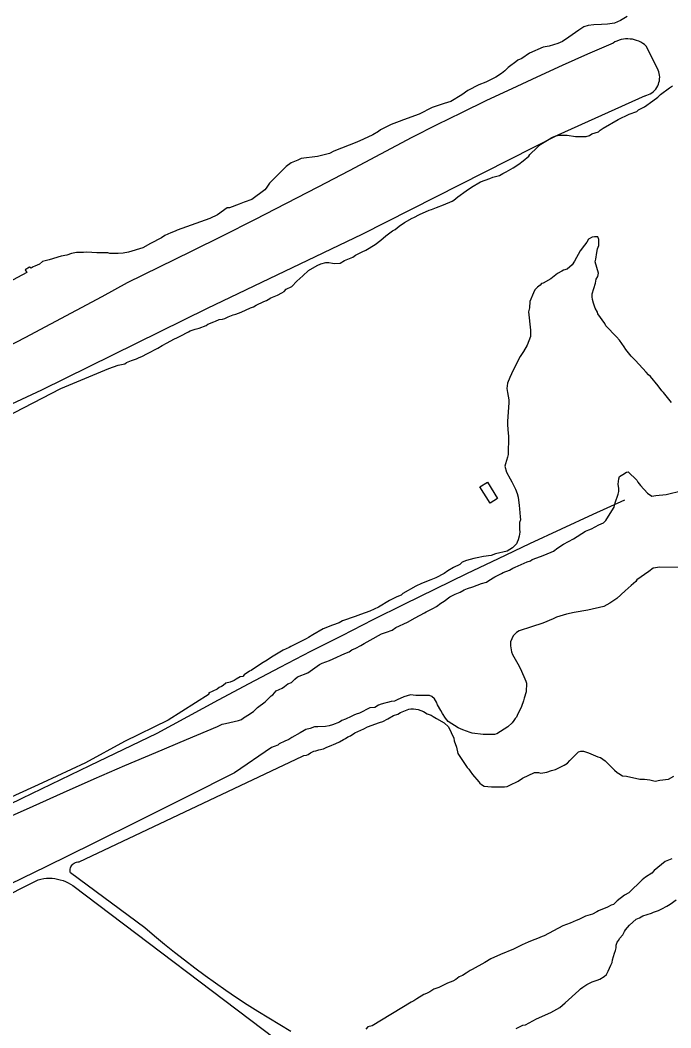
# Model space of a CAD drawing. Extents: x 3684037 to 3722149, y 433263 to 459021.
# Drawn here: x 3710994 to 3711769, y 447115 to 448315 of the extents above; entities that cross this region are included whole.
import ezdxf

# ---------------------------------------------------------------- set-up
doc = ezdxf.new("R2010")
doc.units = 0
for name, color, linetype in [('V-BLDG-OTLN', 7, 'Continuous'), ('V-DTCH-CNTR', 7, 'Continuous'), ('V-SITE-VEGE', 7, 'Continuous')]:
    doc.layers.add(name, color=color, linetype=linetype)

msp = doc.modelspace()

# ---------------------------------------------------------------- linework, layer by layer
at = {"layer": 'V-BLDG-OTLN'}
msp.add_lwpolyline([(3711551.2, 447764.7), (3711563.1, 447745.4), (3711554, 447739.7), (3711541.9, 447759.3)], close=True, dxfattribs=at)
at = {"layer": 'V-DTCH-CNTR'}
for points in [[(3711738.8, 448225.3), (3711740.9, 448225.9), (3711743, 448226.7), (3711744.9, 448227.7), (3711746.7, 448228.9), (3711748.4, 448230.2), (3711750, 448231.7), (3711751.4, 448233.4), (3711752.7, 448235.1), (3711753.8, 448237), (3711754.7, 448239), (3711755.3, 448241.1), (3711755.8, 448243.2), (3711756.1, 448245.4), (3711756.2, 448247.5), (3711756, 448249.7), (3711755.7, 448251.8), (3711755.1, 448253.9), (3711754.4, 448256), (3711753.4, 448257.9), (3711740.1, 448284.6), (3711738.1, 448286.3), (3711735.9, 448287.8), (3711733.6, 448289.2), (3711731.2, 448290.3), (3711728.7, 448291.3), (3711726.2, 448292), (3711723.6, 448292.6), (3711720.9, 448292.9), (3711718.3, 448293.1), (3711715.6, 448293), (3711713, 448292.7), (3711710.4, 448292.2), (3711707.8, 448291.5), (3711705.3, 448290.6), (3711702.9, 448289.5), (3711700.6, 448288.2), (3711670.3, 448274.9), (3711640, 448261.4), (3711609.9, 448247.7), (3711579.9, 448233.7), (3711550, 448219.6), (3711520.2, 448205.2), (3711490.5, 448190.6), (3711460.9, 448175.8), (3711423.7, 448155.8), (3711386.3, 448136), (3711348.8, 448116.3), (3711311.2, 448096.9), (3711273.5, 448077.6), (3711235.7, 448058.6), (3711197.9, 448039.7), (3711159.9, 448021.1), (3711121.8, 448002.6), (3711091.5, 447985.9), (3711061, 447969.4), (3711030.4, 447953.1), (3710999.7, 447936.9), (3710968.9, 447921)], [(3711738.8, 448225.3), (3711634.9, 448178.5), (3711401.4, 448059.9), (3711217.1, 447971.7), (3711019.4, 447874.3), (3710839.7, 447790.6), (3710653.5, 447694.4), (3710450.6, 447591.8), (3710296, 447511.3), (3710263, 447494.2)], [(3711714.2, 447743.5), (3711676.4, 447726.3), (3711638.7, 447709), (3711601.1, 447691.4), (3711563.6, 447673.6), (3711526.1, 447655.6), (3711488.8, 447637.5), (3711451.5, 447619.1), (3711414.4, 447600.6), (3711377.3, 447581.8), (3711340.3, 447562.9), (3711303.5, 447543.8), (3711266.7, 447524.5), (3711230, 447505), (3711193.5, 447485.3), (3711157, 447465.5), (3711076.6, 447426.8), (3710996.3, 447388), (3710916.1, 447349)]]:
    msp.add_lwpolyline(points, dxfattribs=at)
at = {"layer": 'V-SITE-VEGE'}
for points in [[(3711717.4, 448319.7), (3711709.6, 448315.2), (3711702.4, 448312), (3711693.9, 448310.8), (3711686.7, 448310.3), (3711677.6, 448309.7), (3711671.1, 448309.2), (3711665.9, 448307.3), (3711660, 448303.4), (3711648.1, 448295.1), (3711640.3, 448290), (3711635, 448287.5), (3711624.6, 448284.3), (3711617.4, 448283.1), (3711601.1, 448276.2), (3711591.9, 448269.8), (3711587.3, 448267.9), (3711584.7, 448265.9), (3711577.4, 448260.2), (3711575.5, 448258.9), (3711571.5, 448255), (3711567.6, 448251.8), (3711561, 448247.4), (3711549.2, 448241.6), (3711540.7, 448238.5), (3711527.6, 448231.5), (3711520.4, 448226.4), (3711507.3, 448218.7), (3711499.5, 448216.2), (3711485.1, 448211.2), (3711469.4, 448203.5), (3711451.1, 448196.6), (3711445.9, 448194.7), (3711436.1, 448190.9), (3711423.6, 448184.6), (3711421, 448182.6), (3711414.4, 448178.8), (3711403.3, 448173.7), (3711395.5, 448169.9), (3711368, 448159.2), (3711362.8, 448156.7), (3711348.4, 448152.9), (3711328.9, 448150.6), (3711324.9, 448148.7), (3711317.1, 448145.5), (3711311.2, 448141), (3711291.4, 448121.1), (3711287.4, 448115.3), (3711285.5, 448113.3), (3711270.4, 448101.8), (3711261.2, 448098.7), (3711255.3, 448096.1), (3711243.6, 448091.7), (3711241, 448091.7), (3711229.1, 448083.4), (3711220, 448079), (3711203.6, 448073.3), (3711181.4, 448065.1)], [(3711196.8, 447945.4), (3711202.7, 447947.3), (3711207.3, 447948.5), (3711215.7, 447951.7), (3711217.7, 447953), (3711224.9, 447956.1), (3711226.9, 447956.7), (3711231.4, 447958.6), (3711235.4, 447959.2), (3711238, 447959.9), (3711241.9, 447961.8), (3711247.8, 447964.3), (3711251, 447964.9), (3711257.6, 447967.4), (3711268.7, 447972.5), (3711272, 447973.8), (3711275.3, 447975.7), (3711284.4, 447980.1), (3711287.7, 447981.4), (3711289.7, 447982.7), (3711292.9, 447984.6), (3711300.8, 447987.8), (3711306, 447990.3), (3711308.6, 447992.2), (3711311.3, 447994.8), (3711317.8, 447998), (3711323.8, 448004.4), (3711331, 448010.8), (3711337.6, 448017.2), (3711348, 448023), (3711352.6, 448024.9), (3711358.5, 448026.8), (3711361.8, 448026.7), (3711366.3, 448026), (3711368.9, 448025.3), (3711375.4, 448025.9), (3711380.7, 448029.1), (3711390.5, 448032.9), (3711393.7, 448035.4), (3711401.6, 448039.3), (3711406.2, 448041.2), (3711417.3, 448048.2), (3711423.9, 448053.3), (3711429.8, 448058.4), (3711437.7, 448064.2), (3711441, 448066.1), (3711445.6, 448070), (3711452.1, 448074.4), (3711461.3, 448079.5), (3711463.3, 448080.2), (3711469.8, 448084), (3711481.6, 448089.1), (3711484.2, 448089.7), (3711490.1, 448092.2), (3711498.6, 448095.4), (3711509, 448099.8), (3711511, 448101.1), (3711515.6, 448104.9), (3711525.5, 448112), (3711532, 448116.4), (3711542.5, 448122.8), (3711548.4, 448124.7), (3711553.6, 448126.6), (3711557.5, 448128.5), (3711565.4, 448130.4), (3711569.3, 448132.9), (3711573.2, 448134.8), (3711581.7, 448139.3), (3711588.3, 448143.8), (3711593.6, 448147.6), (3711600.1, 448153.4), (3711601.5, 448155.3), (3711610, 448163.7), (3711614.6, 448167.5), (3711622.5, 448172.6), (3711627.7, 448175.8), (3711632.3, 448177.7), (3711636.9, 448178.3), (3711646, 448178.2), (3711655.7, 448176.8), (3711668.7, 448176.6), (3711672.7, 448177.9), (3711675.3, 448179.8), (3711683.1, 448182.3), (3711685.1, 448184.2), (3711689, 448186.8), (3711706.7, 448197), (3711719.8, 448203.4), (3711729, 448206.5), (3711730.9, 448208.4), (3711734.2, 448210.3), (3711738.1, 448212.2), (3711748, 448219.3), (3711753.9, 448223.8), (3711757.2, 448227), (3711767.7, 448234.7), (3711771.6, 448237.2)], [(3711181.4, 448065.1), (3711178.8, 448063.8), (3711173.6, 448062), (3711166.4, 448058.8), (3711162.4, 448056.2), (3711149.3, 448049.2), (3711140.2, 448044.1), (3711123.2, 448039.1), (3711116.7, 448037.9), (3711110.8, 448037.3), (3711101.1, 448037.4), (3711098.5, 448038.1), (3711085.4, 448038.3), (3711073.7, 448039.1), (3711069.8, 448038.5), (3711061.4, 448038.6), (3711055.5, 448037.3), (3711049.6, 448035.5), (3711043.1, 448034.2), (3711028.7, 448029.8), (3711025.5, 448029.2), (3711020.9, 448028), (3711017, 448024.8), (3711011.7, 448022.2), (3711009.8, 448021.6), (3711007.1, 448019.7), (3711005.2, 448021), (3711000.3, 448017.9), (3711002.3, 448014.8), (3710946.9, 447985.4)], [(3711770.4, 447859.8), (3711760.8, 447871.6), (3711758.8, 447873.6), (3711754.4, 447879.5), (3711745.4, 447890.7), (3711742.8, 447892.7), (3711740.2, 447896), (3711727.4, 447909.8), (3711722.2, 447915), (3711715.8, 447922.9), (3711713.9, 447926.2), (3711708.1, 447934.1), (3711704.9, 447938), (3711692.1, 447951.2), (3711690.8, 447953.8), (3711682.5, 447965.6), (3711681.9, 447967.6), (3711679.3, 447972.2), (3711677.4, 447978), (3711676.2, 447982.6), (3711675.6, 447985.9), (3711675.6, 447989.1), (3711679.7, 448002.1), (3711680.4, 448006.6), (3711682.4, 448009.9), (3711683.1, 448013.8), (3711679.3, 448027.5), (3711680, 448030.7), (3711681.4, 448038.5), (3711682.1, 448043.1), (3711683.5, 448047), (3711683.6, 448054.1), (3711682.3, 448057.4), (3711678.4, 448057.4), (3711675.8, 448056.8), (3711671.2, 448054.3), (3711669.2, 448051), (3711666.5, 448047.2), (3711661.3, 448040.7), (3711654.6, 448028.4), (3711652, 448023.9), (3711646, 448018.8), (3711641.5, 448017.5), (3711639.5, 448016.2), (3711634.3, 448013.7), (3711626.4, 448007.3), (3711617.2, 448002.2), (3711615.2, 448001.6), (3711613.9, 447999.6), (3711610.6, 447997.1), (3711607.3, 447993.9), (3711606, 447990.6), (3711601.3, 447980.3), (3711601.2, 447972.5), (3711599.9, 447967.9), (3711602.2, 447945.8), (3711602.1, 447938.6), (3711598.1, 447928.2), (3711594.1, 447920.5), (3711590.1, 447914.7), (3711581.5, 447898.5), (3711577.5, 447889.4), (3711574.8, 447883), (3711574.1, 447876.5), (3711574.7, 447871.9), (3711576.5, 447862.8), (3711576.5, 447859.5), (3711574.9, 447837.4), (3711574.8, 447833.5), (3711575.4, 447827.6), (3711576, 447819.2), (3711575.7, 447797.7), (3711575, 447794.5), (3711572.3, 447786.7), (3711571.7, 447784.1), (3711573.5, 447776.9), (3711578, 447769), (3711579.9, 447765.1), (3711584.3, 447756.6), (3711586.2, 447751.4), (3711587.5, 447746.8), (3711588.7, 447737), (3711589.3, 447733.1), (3711589.8, 447723.4), (3711590.4, 447720.1), (3711589.1, 447716.9), (3711589, 447709), (3711589.6, 447705.1), (3711588.9, 447700.6), (3711587.5, 447696.1), (3711586.2, 447693.5), (3711585.5, 447691.5), (3711580.9, 447686.4), (3711574.3, 447682.5), (3711560.6, 447679.5)], [(3710976.7, 447842.5), (3711042.6, 447876.5), (3711100, 447900.3), (3711111.1, 447904.1), (3711118.9, 447906), (3711120.9, 447907.3), (3711126.7, 447909.8), (3711132.6, 447911.7), (3711135.9, 447913.6), (3711139.2, 447914.8), (3711145.7, 447918), (3711158.2, 447924.4), (3711163.4, 447927.6), (3711169.3, 447930.8), (3711177.2, 447935.2), (3711181.7, 447937.1), (3711185, 447939), (3711194.8, 447944.1), (3711196.8, 447945.4)], [(3711495.6, 447620.5), (3711499.5, 447623), (3711506.1, 447628.1), (3711512.6, 447631.3), (3711518.5, 447633.9), (3711523.1, 447636.4), (3711527, 447638.3), (3711533.6, 447640.2), (3711544, 447644), (3711549.9, 447645.8), (3711552.5, 447647.8), (3711559.7, 447652.2), (3711567.6, 447656), (3711569.6, 447657.3), (3711577.4, 447659.8), (3711581.3, 447662.4), (3711584, 447663.7), (3711598.4, 447670), (3711602.3, 447671.2), (3711604.2, 447672.5), (3711614, 447676.3), (3711619.3, 447678.2), (3711629.7, 447682.6), (3711635, 447686.5), (3711641.6, 447691), (3711653.3, 447697.3), (3711667.8, 447706.3), (3711671.7, 447708.2), (3711675, 447709.4), (3711683.5, 447713.9), (3711689.4, 447716.4), (3711692, 447719), (3711699.3, 447730.6), (3711701.9, 447735.1), (3711703.3, 447740.3), (3711706.7, 447750.7), (3711707.4, 447753.9), (3711707.4, 447757.2), (3711706.8, 447762.4), (3711707.6, 447768.9), (3711708.2, 447771.5), (3711712.2, 447774.1), (3711716.8, 447776.6), (3711718.7, 447777.2), (3711729, 447767.3), (3711730.3, 447764.7), (3711733.5, 447760.8), (3711741.8, 447751.6), (3711747, 447748.3), (3711751.6, 447748.9), (3711763.9, 447750), (3711783.5, 447755)], [(3711560.6, 447679.5), (3711555.4, 447677.6), (3711546.3, 447676.4), (3711538.5, 447674.5), (3711534.6, 447673.9), (3711526.1, 447671.4), (3711520.8, 447669.5), (3711518.2, 447666.9), (3711510.3, 447663.1), (3711503.8, 447659.3), (3711499.2, 447656.1), (3711489.4, 447651), (3711483.5, 447648.5), (3711472.4, 447644.1), (3711465.8, 447640.9), (3711450.1, 447632), (3711448.1, 447630), (3711442.9, 447628.1), (3711434.4, 447623.7), (3711421.3, 447616), (3711410.8, 447611), (3711399.7, 447607.2), (3711393.2, 447604.7), (3711378.1, 447599.6), (3711374.2, 447597.1), (3711366.4, 447594.6), (3711355.2, 447590.1), (3711342.8, 447583.1), (3711337.6, 447579.9), (3711334.9, 447578), (3711316.6, 447569.1), (3711314.6, 447567.9), (3711307.4, 447564.7), (3711303.5, 447562.1), (3711293.7, 447556.4), (3711288.4, 447552.6), (3711283.8, 447550), (3711272, 447542.3), (3711269.4, 447540.4), (3711267.5, 447539.8), (3711260.9, 447535.3), (3711259.6, 447533.4), (3711256.3, 447532.8), (3711251.7, 447530.2), (3711249.1, 447528.3), (3711244.5, 447526.4), (3711239.3, 447525.2), (3711236, 447522.6), (3711234, 447521.3), (3711231.4, 447520), (3711228.8, 447518.1), (3711218.6, 447513.5), (3711219.2, 447512.3), (3711170.7, 447481.1), (3711118.4, 447455.7), (3711072.2, 447430.2), (3711020.8, 447406.6), (3710969.3, 447383.1)], [(3711779.2, 447663.3), (3711756.4, 447663.6), (3711748.6, 447662.3), (3711743.3, 447658.5), (3711728.9, 447648.3), (3711727.6, 447646.3), (3711722.3, 447641.8), (3711715.1, 447635.4), (3711705.2, 447626.4), (3711696.7, 447620.7), (3711689.5, 447616.8), (3711670.6, 447612.5), (3711654.2, 447609.5), (3711645.1, 447607.6), (3711633.4, 447603.9), (3711629.4, 447601.9), (3711617, 447596.9), (3711603.3, 447592.5), (3711588.9, 447587.5), (3711585.6, 447585.5), (3711581.7, 447581.7), (3711578.3, 447574.6), (3711578.3, 447570), (3711579.5, 447562.8), (3711580.8, 447559.6), (3711587.1, 447548.4), (3711590.3, 447542.5), (3711596.7, 447527.5), (3711597.3, 447525.5), (3711597.2, 447515.1), (3711594.5, 447507.4), (3711593.8, 447504.1), (3711591.7, 447497.6), (3711586.4, 447486.6), (3711585.7, 447484.7), (3711583.8, 447483.4), (3711582.4, 447480.8), (3711580.4, 447478.2), (3711575.2, 447473.1), (3711562.1, 447464.8), (3711559.5, 447464.2), (3711545.8, 447464.3), (3711532.8, 447465.8), (3711530.2, 447466.5), (3711521.8, 447469.8), (3711516, 447471.9), (3711504.3, 447479.8), (3711501.1, 447483.7), (3711497.3, 447489), (3711495.4, 447492.9), (3711491.6, 447499.5), (3711490.3, 447502.7), (3711487.7, 447506.7), (3711484.5, 447509.3), (3711481.9, 447510.7), (3711465.7, 447510.8), (3711459.2, 447511.6), (3711451.3, 447509.1), (3711443.5, 447505.3), (3711440.2, 447504), (3711436.3, 447503.4), (3711431.7, 447502.1), (3711428.5, 447501.5), (3711424.5, 447500.3), (3711421.3, 447499), (3711416.7, 447496.5), (3711410.8, 447495.9), (3711398.4, 447489.5), (3711394.5, 447488.3), (3711391.8, 447487), (3711388.6, 447485.7), (3711382, 447482.6), (3711377.4, 447480.7), (3711374.8, 447478.7), (3711366.3, 447475.6), (3711362.4, 447474.3), (3711357.8, 447473.7), (3711348.7, 447473.2), (3711344.8, 447473.2), (3711339.6, 447471.4), (3711334.4, 447470.1), (3711332.4, 447468.8), (3711327.8, 447466.3), (3711318, 447460.5), (3711314.1, 447458), (3711309.5, 447456.1), (3711302.9, 447452.9), (3711301, 447451.6), (3711297, 447449.7), (3711293.8, 447448.5), (3711249.6, 447418.3), (3711193.5, 447390.1), (3711137.3, 447362), (3711081, 447334.1), (3711024.6, 447306.4), (3710968.1, 447278.9)], [(3710973.2, 447362.3), (3711009.5, 447378.8), (3711045.9, 447395.1), (3711082.4, 447411.2), (3711119, 447427.1), (3711155.7, 447442.8), (3711192.4, 447458.3), (3711229.2, 447473.7), (3711234.9, 447476.5), (3711238.8, 447477.1), (3711254.5, 447480.8), (3711257.7, 447482.1), (3711260.4, 447484), (3711262.3, 447485.3), (3711265.6, 447487.2), (3711272.2, 447491.7), (3711276.8, 447496.2), (3711286, 447503.2), (3711293.2, 447510.3), (3711295.2, 447511.6), (3711299.1, 447516.1), (3711306.3, 447519.3), (3711309, 447521.2), (3711312.9, 447524.4), (3711317.5, 447526.3), (3711321.4, 447530.1), (3711324.7, 447532.7), (3711337.1, 447537.8), (3711350.9, 447547.4), (3711354.2, 447549.3), (3711362.7, 447552.4), (3711367.3, 447554.3), (3711381, 447560.7), (3711386.2, 447562.5), (3711389.5, 447565.1), (3711394.1, 447567), (3711400, 447570.2), (3711403.9, 447572.7), (3711411.1, 447576.6), (3711424.9, 447584.2), (3711430.8, 447586.1), (3711437.3, 447588.6), (3711441.9, 447591.8), (3711455.6, 447598.2), (3711464.8, 447603.3), (3711475.9, 447609), (3711477.9, 447610.3), (3711485.8, 447614.1), (3711490.3, 447616.6), (3711495.6, 447620.5)], [(3711316.7, 447110.3), (3711303.5, 447118), (3711290.4, 447125.9), (3711277.5, 447133.9), (3711264.6, 447142.1), (3711251.9, 447150.5), (3711239.3, 447159.1), (3711226.8, 447167.8), (3711214.4, 447176.7), (3711202.1, 447185.8), (3711190, 447195.1), (3711178, 447204.5), (3711166.1, 447214), (3711154.3, 447223.8), (3711142.7, 447233.7), (3711054.1, 447299.1), (3711053.8, 447300.6), (3711053.7, 447302.1), (3711053.8, 447303.6), (3711054.1, 447305.1), (3711054.6, 447306.5), (3711055.4, 447307.8), (3711056.3, 447309), (3711057.4, 447310), (3711058.6, 447310.9), (3711060, 447311.5), (3711061.4, 447312), (3711062.9, 447312.3), (3711064.4, 447312.3), (3711330.5, 447438.4), (3711332.2, 447439), (3711335.5, 447439.7), (3711337.4, 447440.3), (3711340.1, 447442.2), (3711344, 447444.1), (3711346.6, 447444.7), (3711349.9, 447446), (3711355.7, 447447.2), (3711359.7, 447449.1), (3711362.9, 447450.4), (3711370.1, 447453.6), (3711374.7, 447455.5), (3711379.3, 447458), (3711381.9, 447459.3), (3711384.5, 447461.2), (3711387.8, 447462.5), (3711393.1, 447466.3), (3711403.5, 447470.7), (3711408.1, 447473.3), (3711422.5, 447478.3), (3711426.4, 447479.6), (3711432.3, 447482.8), (3711438.9, 447486.6), (3711444.1, 447488.5), (3711447.4, 447490.4), (3711457.2, 447494.2), (3711459.8, 447494.8)], [(3711459.8, 447494.8), (3711463, 447494.7), (3711468.2, 447494), (3711474.7, 447491.4), (3711479.2, 447488.7), (3711483.8, 447487.3), (3711486.3, 447485.4), (3711490.2, 447483.4), (3711499.3, 447478), (3711504.4, 447473.4), (3711510.8, 447459.7), (3711511.4, 447456.4), (3711513.9, 447449.2), (3711515.8, 447441.4), (3711519, 447436.8), (3711526.6, 447425), (3711528.6, 447423), (3711530.5, 447420.4), (3711533, 447416.5), (3711540.7, 447407.9), (3711542, 447406), (3711544, 447404.6), (3711547.2, 447402.6), (3711555.6, 447401.9), (3711567.3, 447401.7), (3711571.2, 447401.7), (3711574.5, 447402.3), (3711577.8, 447403.6), (3711587.6, 447408.7), (3711592.8, 447411.9), (3711607.2, 447418.8), (3711611.8, 447418.8), (3711614.4, 447418.1), (3711621.6, 447419.3), (3711627.4, 447421.2), (3711632, 447422.5), (3711642.5, 447427.5), (3711646.4, 447430.1), (3711649.1, 447433.3), (3711659.6, 447443.6), (3711662.2, 447444.2), (3711665.5, 447444.2), (3711671.3, 447442.2), (3711679.7, 447438.8), (3711682.3, 447437.5), (3711685.5, 447436.8), (3711691.4, 447432.8), (3711702.3, 447421.6), (3711705.5, 447419), (3711707.4, 447417.6), (3711712, 447415), (3711716.5, 447414.3), (3711732.7, 447410.8), (3711737.9, 447410.8), (3711744.4, 447410), (3711750.9, 447408.7), (3711756.2, 447409.9), (3711766.6, 447411.1), (3711773.1, 447414.3)], [(3711770.7, 447316), (3711762.8, 447312.9), (3711749.7, 447302), (3711747, 447298.7), (3711739.2, 447294.3), (3711735.2, 447291.1), (3711719.4, 447275.6), (3711714.2, 447272.5), (3711705.6, 447266), (3711701, 447261.5), (3711698.4, 447260.9), (3711693.8, 447258.4), (3711683.4, 447253.9), (3711681.4, 447252.7), (3711676.2, 447250.1), (3711667.7, 447247.6), (3711659.8, 447243.8), (3711656.6, 447242.6), (3711649.4, 447239.4), (3711640.9, 447236.2), (3711618.6, 447224.1), (3711616, 447223.5), (3711610.7, 447221), (3711604.2, 447218.5), (3711599.6, 447216.6), (3711592.4, 447213.4)], [(3710964.1, 447265.3), (3711015.7, 447291.1), (3711018.9, 447291.9), (3711022.2, 447292.4), (3711025.5, 447292.8), (3711028.8, 447292.9), (3711032.2, 447292.8), (3711035.5, 447292.4), (3711038.8, 447291.9), (3711042, 447291.1), (3711045.2, 447290.1), (3711048.3, 447288.9), (3711051.3, 447287.5), (3711054.3, 447285.9), (3711057.1, 447284), (3711313, 447090.5)], [(3711626.5, 447132.8), (3711637, 447138.6), (3711643.5, 447144.3), (3711660, 447159.1), (3711662, 447161), (3711664.6, 447163), (3711669.2, 447166.2), (3711675.7, 447169.3), (3711681.6, 447171.2), (3711684.9, 447172.5), (3711690.1, 447175.7), (3711692.8, 447178.2), (3711694.8, 447182.1), (3711698.1, 447189.2), (3711699.4, 447192.5), (3711700.1, 447195.7), (3711702.2, 447203.5), (3711703.5, 447206.7), (3711704.2, 447210), (3711704.2, 447213.2), (3711705.6, 447216.5), (3711707.6, 447219.1), (3711708.2, 447221), (3711712.2, 447225.5), (3711714.2, 447229.4), (3711715.5, 447231.3), (3711720.1, 447237.1), (3711728, 447244.2), (3711732, 447245.5), (3711735.9, 447248), (3711746.3, 447251.1), (3711749, 447252.4), (3711754.8, 447254.3), (3711758.8, 447256.2), (3711764.7, 447259.4), (3711768.6, 447261.9), (3711775.8, 447267.1)], [(3711592.4, 447213.4), (3711582, 447208.3), (3711566.3, 447202), (3711555.1, 447196.9), (3711547.9, 447192.4), (3711532.9, 447184.2), (3711530.2, 447182.9), (3711525.7, 447179.7), (3711521.1, 447177.1), (3711517.1, 447175.2), (3711513.2, 447172), (3711509.9, 447170.1), (3711503.4, 447167.6), (3711492.9, 447162.5), (3711487, 447160.6), (3711482.4, 447157.4), (3711478.5, 447155.5), (3711475.2, 447154.3), (3711466.7, 447149.2), (3711463.4, 447146.6), (3711460.2, 447145.3), (3711413.7, 447117.1), (3711408.5, 447115.8), (3711406.1, 447113.1)], [(3711585.3, 447113.8), (3711593.1, 447117.6), (3711596.4, 447118.2), (3711609.5, 447125.2), (3711626.5, 447132.8)]]:
    msp.add_lwpolyline(points, dxfattribs=at)

doc.saveas('drawing.dxf')
